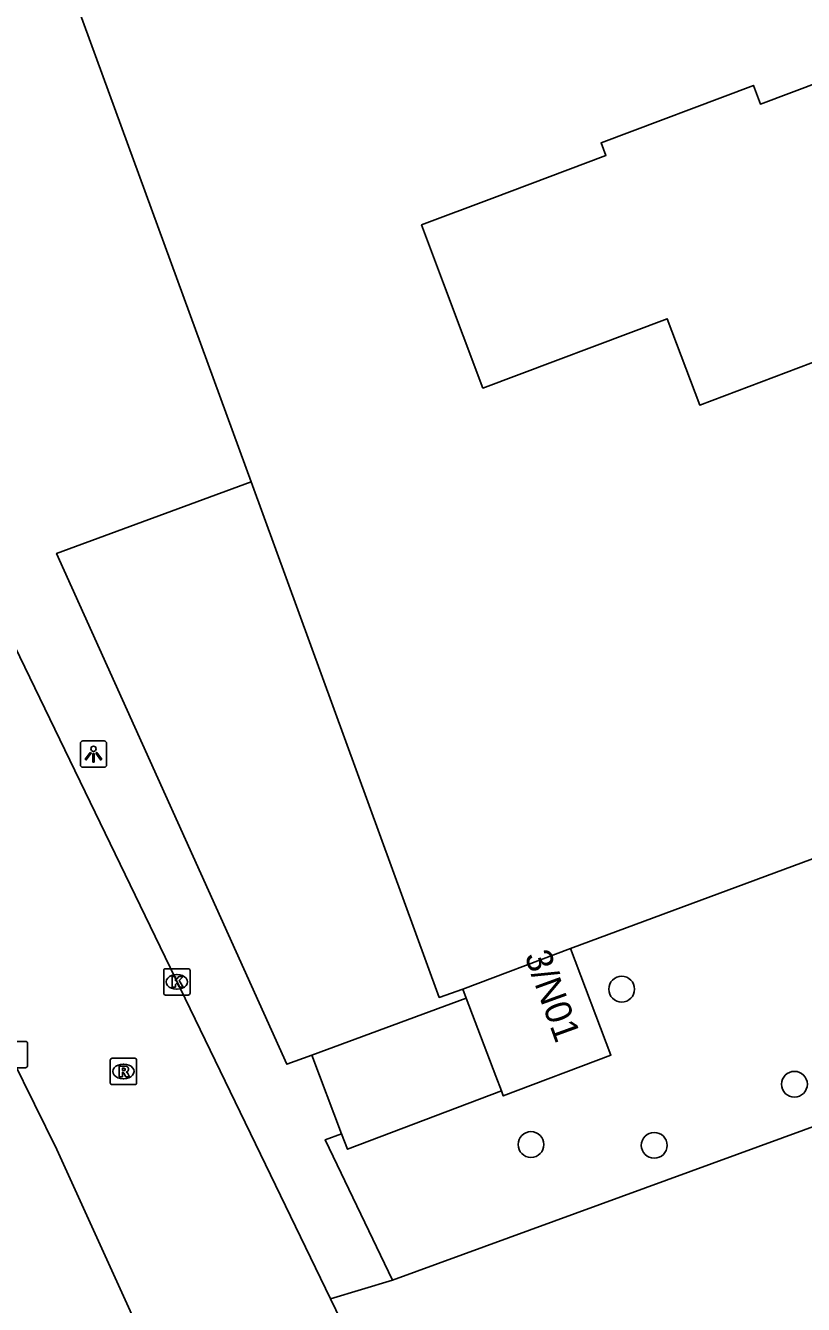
# Model space of a CAD drawing. Extents: x 162417 to 163721, y 384268 to 385416.
# Drawn here: x 163289.07 to 163318.57, y 385083.29 to 385131.8 of the extents above; entities that cross this region are included whole.
import ezdxf

# ---------------------------------------------------------------- set-up
doc = ezdxf.new("R2010")
doc.units = 0
for name, color, linetype in [('IMGEO_Boom', 7, 'Continuous'), ('IMGEO_Gemengd_bos', 7, 'Continuous'), ('IMGEO_Groenvoorziening', 7, 'Continuous'), ('IMGEO_Kolk', 7, 'Continuous'), ('IMGEO_Lichtpunt', 7, 'Continuous'), ('IMGEO_Pand', 7, 'Continuous'), ('IMGEO_Pand_nummerreeks', 7, 'Continuous'), ('IMGEO_Rijbaan_lokaal_gesloten', 7, 'Continuous'), ('IMGEO_Rioolput', 7, 'Continuous'), ('IMGEO_Voetpad_open', 7, 'Continuous')]:
    doc.layers.add(name, color=color, linetype=linetype)

msp = doc.modelspace()

# ---------------------------------------------------------------- linework, layer by layer
at = {"layer": 'IMGEO_Boom'}
for centre in [(163311.681, 385095.251), (163318.234, 385091.645), (163308.241, 385089.357), (163312.915, 385089.327)]:
    msp.add_circle(centre, 0.489, dxfattribs=at)
at = {"layer": 'IMGEO_Gemengd_bos'}
for points in [[(163309.738, 385096.794), (163334.35, 385105.91), (163401.172, 385130.32), (163403.611, 385131.145), (163408.387, 385133.189), (163412.924, 385135.721), (163417.172, 385138.714), (163421.083, 385142.134), (163454.583, 385172.899), (163428.403, 385202.907)], [(163302.993, 385084.219), (163428.123, 385129.888), (163428.95, 385129.154)], [(163302.993, 385084.219), (163300.436, 385089.538), (163301.058, 385089.769)]]:
    msp.add_lwpolyline(points, dxfattribs=at)
at = {"layer": 'IMGEO_Groenvoorziening'}
for points in [[(163317.169, 385142.12), (163291.053, 385132.483), (163297.621, 385114.497)], [(163297.621, 385114.497), (163290.249, 385111.781), (163298.986, 385092.402), (163299.925, 385092.748)], [(163297.621, 385114.497), (163304.764, 385094.939), (163305.658, 385095.245)], [(163300.642, 385083.502), (163302.993, 385084.219)]]:
    msp.add_lwpolyline(points, dxfattribs=at)
at = {"layer": 'IMGEO_Kolk'}
for p, q in [((163294.308, 385095.102), (163294.308, 385095.954)), ((163294.383, 385096.028), (163295.235, 385096.028)), ((163295.309, 385095.954), (163295.309, 385095.102)), ((163294.796, 385095.808), (163294.821, 385095.808)), ((163295.235, 385095.028), (163294.383, 385095.028)), ((163294.819, 385095.248), (163294.794, 385095.248)), ((163288.218, 385093.271), (163289.07, 385093.271)), ((163289.144, 385093.197), (163289.144, 385092.345)), ((163289.07, 385092.271), (163288.218, 385092.271))]:
    msp.add_line(p, q, dxfattribs=at)
for points in [[(163294.308, 385095.102), (163294.308, 385095.954)], [(163294.383, 385096.028), (163295.235, 385096.028)], [(163295.309, 385095.954), (163295.309, 385095.102)], [(163294.629, 385095.728), (163294.752, 385095.728), (163294.752, 385095.577), (163294.882, 385095.728), (163295.046, 385095.728), (163294.9, 385095.577), (163295.053, 385095.328), (163294.901, 385095.328), (163294.816, 385095.492), (163294.752, 385095.425), (163294.752, 385095.328), (163294.629, 385095.328), (163294.629, 385095.728)], [(163295.235, 385095.028), (163294.383, 385095.028)], [(163288.218, 385093.271), (163289.07, 385093.271)], [(163289.144, 385093.197), (163289.144, 385092.345)], [(163289.07, 385092.271), (163288.218, 385092.271)]]:
    msp.add_lwpolyline(points, dxfattribs=at)
for centre, start, end in [((163294.385, 385095.952), 91.552, 178.448), ((163294.385, 385095.952), 91.552, 178.448), ((163295.233, 385095.952), 1.552, 88.448), ((163295.233, 385095.952), 1.552, 88.448), ((163294.385, 385095.104), 181.552, 268.448), ((163294.385, 385095.104), 181.552, 268.448), ((163295.233, 385095.104), 271.552, 358.448), ((163295.233, 385095.104), 271.552, 358.448), ((163289.068, 385093.195), 1.552, 88.448), ((163289.068, 385093.195), 1.552, 88.448), ((163289.068, 385092.347), 271.552, 358.448), ((163289.068, 385092.347), 271.552, 358.448)]:
    msp.add_arc(centre, 0.0765, start, end, dxfattribs=at)
for centre, major_axis, ratio, start_param, end_param in [((163294.795, 385095.528), (-0.387, 0.002), 0.722429, 4.712389, 7.853982), ((163294.82, 385095.528), (-0.39, 0.002), 0.717154, 1.570796, 4.712389)]:
    msp.add_ellipse(centre, major_axis=major_axis, ratio=ratio, start_param=start_param, end_param=end_param, dxfattribs=at)
at = {"layer": 'IMGEO_Lichtpunt'}
for p, q in [((163292.05, 385104.665), (163291.242, 385104.665)), ((163292.05, 385104.665), (163291.242, 385104.665)), ((163291.148, 385104.57), (163291.148, 385103.763)), ((163291.148, 385104.57), (163291.148, 385103.763)), ((163292.144, 385103.763), (163292.144, 385104.57)), ((163292.144, 385103.763), (163292.144, 385104.57)), ((163291.242, 385103.669), (163292.05, 385103.669)), ((163291.242, 385103.669), (163292.05, 385103.669))]:
    msp.add_line(p, q, dxfattribs=at)
for points in [[(163291.522, 385104.234), (163291.561, 385104.206), (163291.373, 385103.944), (163291.335, 385103.971), (163291.522, 385104.234)], [(163291.624, 385104.186), (163291.671, 385104.186), (163291.671, 385103.864), (163291.624, 385103.864), (163291.624, 385104.186)], [(163291.734, 385104.206), (163291.772, 385104.233), (163291.959, 385103.971), (163291.92, 385103.943), (163291.734, 385104.206)]]:
    msp.add_lwpolyline(points, dxfattribs=at)
msp.add_circle((163291.647, 385104.368), 0.0994, dxfattribs=at)
for centre, start, end in [((163291.242, 385104.57), 90, 180), ((163291.242, 385104.57), 90, 180), ((163292.05, 385104.57), 0, 90), ((163292.05, 385104.57), 0, 90), ((163291.242, 385103.763), 180, 270), ((163291.242, 385103.763), 180, 270), ((163292.05, 385103.763), 270, 0), ((163292.05, 385103.763), 270, 360)]:
    msp.add_arc(centre, 0.0946, start, end, dxfattribs=at)
at = {"layer": 'IMGEO_Pand'}
for points in [[(163330.641, 385125.999), (163332.452, 385121.183), (163325.9, 385118.722), (163324.938, 385121.279), (163319.323, 385119.168), (163314.642, 385117.408), (163313.411, 385120.683), (163306.417, 385118.051), (163304.926, 385122.013), (163304.088, 385124.24), (163306.755, 385125.243), (163311.085, 385126.871), (163310.902, 385127.357), (163316.675, 385129.529), (163316.941, 385128.823), (163321.548, 385130.556), (163320.752, 385132.672), (163327.293, 385135.132), (163327.458, 385134.691), (163326.552, 385134.35), (163328.146, 385130.111), (163329.811, 385125.687), (163330.641, 385125.999)], [(163305.658, 385095.245), (163309.738, 385096.794)], [(163307.118, 385091.396), (163307.191, 385091.204), (163311.272, 385092.753), (163309.738, 385096.794)], [(163305.658, 385095.245), (163305.787, 385094.906)], [(163307.118, 385091.396), (163306.91, 385091.945), (163305.787, 385094.906)]]:
    msp.add_lwpolyline(points, dxfattribs=at)
at = {"layer": 'IMGEO_Rijbaan_lokaal_gesloten'}
for points in [[(163285.608, 385114.69), (163287.885, 385109.82), (163300.642, 385083.502)], [(163294.869, 385079.247), (163293.289, 385082.487), (163290.255, 385089.172), (163284.309, 385101.202), (163281.024, 385108.089)], [(163305.2, 385074.098), (163300.642, 385083.502)]]:
    msp.add_lwpolyline(points, dxfattribs=at)
at = {"layer": 'IMGEO_Rioolput'}
for p, q in [((163292.281, 385091.703), (163292.281, 385092.555)), ((163292.356, 385092.629), (163293.208, 385092.629)), ((163293.282, 385092.555), (163293.282, 385091.703)), ((163292.769, 385092.409), (163292.794, 385092.409)), ((163293.208, 385091.629), (163292.356, 385091.629)), ((163292.792, 385091.849), (163292.767, 385091.849))]:
    msp.add_line(p, q, dxfattribs=at)
for points in [[(163292.281, 385091.703), (163292.281, 385092.555)], [(163292.356, 385092.629), (163293.208, 385092.629)], [(163293.282, 385092.555), (163293.282, 385091.703)], [(163292.87, 385092.327), (163292.618, 385092.329), (163292.618, 385091.929)], [(163292.618, 385091.929), (163292.742, 385091.929), (163292.742, 385092.091), (163292.753, 385092.091)], [(163292.796, 385092.248), (163292.742, 385092.248), (163292.742, 385092.167)], [(163292.742, 385092.167), (163292.794, 385092.167)], [(163292.8, 385092.062), (163292.871, 385091.929), (163293.011, 385091.929), (163292.946, 385092.055)], [(163293.208, 385091.629), (163292.356, 385091.629)]]:
    msp.add_lwpolyline(points, dxfattribs=at)
for centre, radius, start, end in [((163292.358, 385092.553), 0.0765, 91.552, 178.448), ((163292.358, 385092.553), 0.0765, 91.552, 178.448), ((163293.206, 385092.553), 0.0765, 1.552, 88.448), ((163293.206, 385092.553), 0.0765, 1.552, 88.448), ((163292.752, 385092.038), 0.0533, 26.0293, 88.6989), ((163292.778, 385092.356), 0.19, 274.7715, 282.9687), ((163292.802, 385092.152), 0.0964, 77.0061, 93.1865), ((163292.816, 385092.209), 0.0378, 276.6634, 79.6772), ((163292.869, 385092.217), 0.109, 350.3612, 89.416), ((163292.867, 385092.217), 0.112, 277.5842, 350.9817), ((163292.851, 385092.002), 0.108, 29.5134, 73.7905), ((163292.358, 385091.705), 0.0765, 181.552, 268.448), ((163292.358, 385091.705), 0.0765, 181.552, 268.448), ((163293.206, 385091.705), 0.0765, 271.552, 358.448), ((163293.206, 385091.705), 0.0765, 271.552, 358.448)]:
    msp.add_arc(centre, radius, start, end, dxfattribs=at)
for centre, major_axis, ratio, start_param, end_param in [((163292.768, 385092.129), (-0.387, 0.002), 0.722429, 4.712389, 7.853982), ((163292.793, 385092.129), (-0.39, 0.002), 0.717154, 1.570796, 4.712389)]:
    msp.add_ellipse(centre, major_axis=major_axis, ratio=ratio, start_param=start_param, end_param=end_param, dxfattribs=at)
at = {"layer": 'IMGEO_Voetpad_open'}
for points in [[(163305.787, 385094.906), (163299.925, 385092.748)], [(163299.925, 385092.748), (163301.058, 385089.769)], [(163301.058, 385089.769), (163301.282, 385089.179), (163307.118, 385091.396)]]:
    msp.add_lwpolyline(points, dxfattribs=at)

# ---------------------------------------------------------------- texts
at = {"layer": 'IMGEO_Pand_nummerreeks'}
msp.add_text('3/N01', height=1, rotation=289.8528, dxfattribs=at).set_placement((163307.985, 385096.522))

doc.saveas('drawing.dxf')
